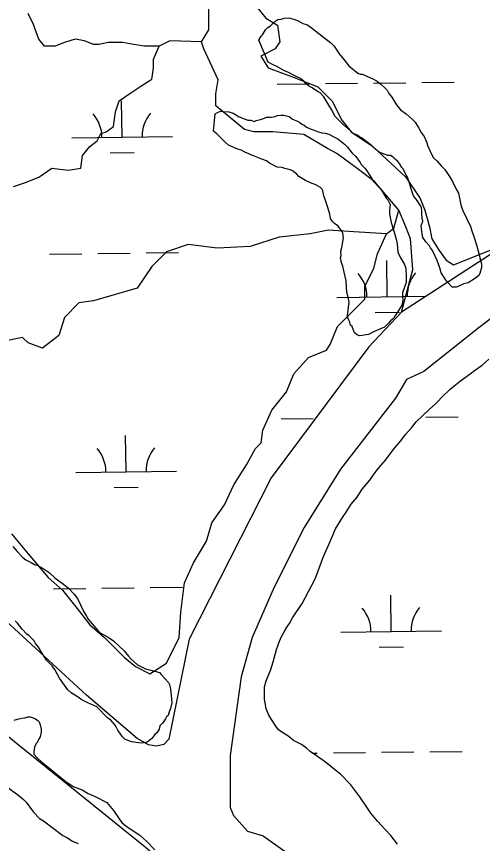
# Model space of a CAD drawing. Extents: x 3694830 to 3732949, y 415201 to 440970.
# Drawn here: x 3699473 to 3699936, y 423685 to 424507 of the extents above; entities that cross this region are included whole.
import ezdxf

# ---------------------------------------------------------------- set-up
doc = ezdxf.new("R2010")
doc.units = 0
for name, color, linetype in [('V-SITE-VEGE', 7, 'Continuous'), ('V-TOPO-SHOR', 7, 'Continuous'), ('V-WETL-SWMP', 7, 'Continuous')]:
    doc.layers.add(name, color=color, linetype=linetype)

msp = doc.modelspace()

# ---------------------------------------------------------------- linework, layer by layer
at = {"layer": 'V-SITE-VEGE'}
for p, q in [((3699469.79, 423980.29), (3699474.04, 423975.4)), ((3699474.04, 423975.4), (3699479.73, 423969.53)), ((3699479.73, 423969.53), (3699482.57, 423967.07)), ((3699482.57, 423967.07), (3699487.83, 423964.57)), ((3699487.83, 423964.57), (3699491.17, 423962.59)), ((3699491.17, 423962.59), (3699494.52, 423961.57)), ((3699494.52, 423961.57), (3699498.81, 423959.09)), ((3699498.81, 423959.09), (3699505.96, 423954.63)), ((3699505.96, 423954.63), (3699511.64, 423948.76)), ((3699511.64, 423948.76), (3699518.79, 423943.82)), ((3699518.79, 423943.82), (3699524.96, 423938.9)), ((3699524.96, 423938.9), (3699530.65, 423933.02)), ((3699530.65, 423933.02), (3699533.94, 423928.63)), ((3699533.94, 423928.63), (3699539.99, 423916.01)), ((3699539.99, 423916.01), (3699542.8, 423911.15)), ((3699474.29, 423904.12), (3699471.92, 423906.56)), ((3699542.8, 423911.15), (3699544.67, 423908.22)), ((3699544.67, 423908.22), (3699546.56, 423905.79)), ((3699479, 423898.25), (3699474.29, 423904.12)), ((3699483.74, 423893.36), (3699479, 423898.25)), ((3699546.56, 423905.79), (3699554.12, 423896.99)), ((3699486.11, 423891.39), (3699483.74, 423893.36)), ((3699490.85, 423886.5), (3699486.11, 423891.39)), ((3699554.12, 423896.99), (3699556.48, 423894.54)), ((3699556.48, 423894.54), (3699564.6, 423890.07)), ((3699564.6, 423890.07), (3699569.83, 423886.61)), ((3699492.25, 423884.06), (3699490.85, 423886.5)), ((3699495.07, 423880.16), (3699492.25, 423884.06)), ((3699569.83, 423886.61), (3699580.27, 423876.8)), ((3699500.7, 423870.92), (3699495.07, 423880.16)), ((3699580.27, 423876.8), (3699584.51, 423871.43)), ((3699503.05, 423867.51), (3699500.7, 423870.92)), ((3699508.73, 423861.63), (3699503.05, 423867.51)), ((3699584.51, 423871.43), (3699587.35, 423868.49)), ((3699587.35, 423868.49), (3699593.51, 423862.61)), ((3699510.14, 423859.68), (3699508.73, 423861.63)), ((3699511.56, 423858.21), (3699510.14, 423859.68)), ((3699516.23, 423849.47), (3699511.56, 423858.21)), ((3699593.51, 423862.61), (3699601.63, 423858.62)), ((3699601.63, 423858.62), (3699606.91, 423857.57)), ((3699606.91, 423857.57), (3699615.54, 423855.01)), ((3699524.22, 423837.77), (3699516.23, 423849.47)), ((3699615.54, 423855.01), (3699616.95, 423853.06)), ((3699616.95, 423853.06), (3699624.52, 423845.23)), ((3699624.52, 423845.23), (3699625.46, 423843.29)), ((3699625.46, 423843.29), (3699626.34, 423838.46)), ((3699527.54, 423834.82), (3699524.22, 423837.77)), ((3699535.64, 423829.87), (3699527.54, 423834.82)), ((3699626.34, 423838.46), (3699627.19, 423832.18)), ((3699627.19, 423832.18), (3699627.55, 423824.95)), ((3699537.55, 423828.4), (3699535.64, 423829.87)), ((3699544.23, 423824.91), (3699537.55, 423828.4)), ((3699553.31, 423820.9), (3699544.23, 423824.91)), ((3699627.55, 423824.95), (3699626.49, 423819.19)), ((3699563.73, 423810.13), (3699553.31, 423820.9)), ((3699624.99, 423815.84), (3699623.97, 423812.49)), ((3699626.49, 423819.19), (3699624.99, 423815.84)), ((3699471.02, 423807.84), (3699474.41, 423808.75)), ((3699474.41, 423808.75), (3699478.76, 423809.64)), ((3699478.76, 423809.64), (3699481.66, 423810.07)), ((3699481.66, 423810.07), (3699484.56, 423810.99)), ((3699484.56, 423810.99), (3699486.97, 423810.95)), ((3699486.97, 423810.95), (3699489.84, 423809.93)), ((3699489.84, 423809.93), (3699492.23, 423808.93)), ((3699492.23, 423808.93), (3699494.62, 423807.45)), ((3699494.62, 423807.45), (3699496.04, 423805.97)), ((3699567.06, 423807.67), (3699563.73, 423810.13)), ((3699571.31, 423802.78), (3699567.06, 423807.67)), ((3699621.51, 423809.16), (3699618.54, 423804.87)), ((3699622.5, 423811.07), (3699621.51, 423809.16)), ((3699623.97, 423812.49), (3699622.5, 423811.07)), ((3699496.04, 423805.97), (3699496.95, 423803.07)), ((3699496.95, 423803.07), (3699497.84, 423798.72)), ((3699573.19, 423799.86), (3699571.31, 423802.78)), ((3699574.12, 423797.92), (3699573.19, 423799.86)), ((3699615.61, 423802.03), (3699615.07, 423798.67)), ((3699618.54, 423804.87), (3699615.61, 423802.03)), ((3699496.75, 423791.03), (3699495.26, 423788.65)), ((3699497.79, 423795.83), (3699496.75, 423791.03)), ((3699497.84, 423798.72), (3699497.79, 423795.83)), ((3699578.82, 423791.09), (3699574.12, 423797.92)), ((3699581.19, 423788.65), (3699578.82, 423791.09)), ((3699610.65, 423793.45), (3699607.69, 423789.64)), ((3699613.09, 423795.33), (3699610.65, 423793.45)), ((3699615.07, 423798.67), (3699613.09, 423795.33)), ((3699492.78, 423784.36), (3699491.28, 423781.01)), ((3699494.25, 423785.78), (3699492.78, 423784.36)), ((3699495.26, 423788.65), (3699494.25, 423785.78)), ((3699587.89, 423786.12), (3699581.19, 423788.65)), ((3699594.61, 423785.05), (3699587.89, 423786.12)), ((3699597.98, 423784.99), (3699594.61, 423785.05)), ((3699603.29, 423785.86), (3699597.98, 423784.99)), ((3699604.76, 423787.29), (3699603.29, 423785.86)), ((3699607.69, 423789.64), (3699604.76, 423787.29)), ((3699490.72, 423776.21), (3699490.68, 423773.8)), ((3699491.28, 423781.01), (3699490.72, 423776.21)), ((3699490.68, 423773.8), (3699493.99, 423770.37)), ((3699493.99, 423770.37), (3699498.26, 423766.45)), ((3699498.26, 423766.45), (3699504.91, 423761.03)), ((3699504.91, 423761.03), (3699517.26, 423750.71)), ((3699517.26, 423750.71), (3699522.49, 423746.77)), ((3699522.49, 423746.77), (3699529.63, 423741.83)), ((3699529.63, 423741.83), (3699538.72, 423738.31)), ((3699538.72, 423738.31), (3699544.44, 423734.84)), ((3699544.44, 423734.84), (3699551.62, 423731.83)), ((3699551.62, 423731.83), (3699563.08, 423725.86)), ((3699563.08, 423725.86), (3699569.69, 423718.04)), ((3699569.69, 423718.04), (3699575.33, 423709.76)), ((3699575.33, 423709.76), (3699578.15, 423705.85)), ((3699578.15, 423705.85), (3699582.43, 423702.41)), ((3699582.43, 423702.41), (3699595.76, 423693.52)), ((3699595.76, 423693.52), (3699600.03, 423689.59)), ((3699600.03, 423689.59), (3699602.88, 423687.14)), ((3699602.88, 423687.14), (3699610.93, 423678.81))]:
    msp.add_line(p, q, dxfattribs=at)
for points in [[(3699899.55, 424245.64), (3699895.33, 424252.45), (3699893.97, 424257.29), (3699891.2, 424264.56), (3699889.35, 424268.93), (3699886.56, 424274.75), (3699884.67, 424277.2), (3699883.74, 424279.14), (3699879.96, 424283.05), (3699877.14, 424287.43), (3699876.24, 424291.3), (3699875.41, 424299.03), (3699876.94, 424303.82), (3699876.5, 424306.71), (3699876.09, 424311.05), (3699876.13, 424313.46), (3699875.72, 424317.32), (3699874.31, 424319.75), (3699871.5, 424324.14), (3699867.73, 424329.02), (3699864.97, 424336.77), (3699864.07, 424340.64), (3699861.78, 424347.42), (3699860.37, 424349.37), (3699857.58, 424355.68), (3699856.16, 424357.15), (3699853.82, 424361.04), (3699851.93, 424363.48), (3699849.56, 424365.44), (3699847.67, 424367.4), (3699844.8, 424368.9), (3699842.39, 424368.94), (3699837.13, 424370.95), (3699833.78, 424372.45), (3699830.45, 424374.92), (3699828.08, 424376.88), (3699825.71, 424379.33), (3699816.21, 424386.72), (3699814.29, 424387.71), (3699811.91, 424389.2), (3699807.61, 424391.2), (3699805.24, 424393.65), (3699800.49, 424397.58), (3699797.17, 424400.52), (3699790.07, 424407.87), (3699786.33, 424414.68), (3699783.52, 424419.06), (3699778.84, 424427.32), (3699775.05, 424431.24), (3699773.14, 424432.24), (3699766.48, 424436.68), (3699763.61, 424438.18), (3699760.76, 424440.63), (3699758.88, 424443.07), (3699755.55, 424445.54), (3699752.68, 424447.03), (3699749.34, 424448.53), (3699743.61, 424451.52), (3699738.83, 424453.53), (3699732.15, 424457.49), (3699728.32, 424459), (3699723.56, 424461.97), (3699714.29, 424483.8), (3699716.28, 424487.62), (3699717.75, 424489.04), (3699720.72, 424493.81), (3699723.17, 424496.17), (3699725.61, 424498.06), (3699730.02, 424502.32), (3699732.94, 424504.2), (3699736.32, 424504.62), (3699739.22, 424505.54), (3699744.04, 424505.94), (3699748.84, 424504.41), (3699753.15, 424502.89), (3699757.92, 424500.4), (3699761.76, 424499.38), (3699766.04, 424496.41), (3699778.4, 424486.57), (3699785.53, 424481.15), (3699788.84, 424477.73), (3699791.67, 424473.83), (3699794.01, 424469.93), (3699798.73, 424464.56), (3699803.45, 424458.21), (3699812.47, 424450.84), (3699814.86, 424449.83), (3699817.27, 424449.79), (3699819.18, 424448.8), (3699827.31, 424445.29), (3699831.6, 424442.81), (3699835.4, 424439.86), (3699839.67, 424435.93), (3699841.56, 424433.97), (3699843.43, 424430.57), (3699846.27, 424427.15), (3699850.95, 424419.36), (3699854.72, 424414.48), (3699860.43, 424410.53), (3699866.6, 424405.13), (3699869.45, 424402.2)], [(3699820.6, 424190.62), (3699816.74, 424190.2), (3699813.84, 424189.77), (3699811.93, 424190.77), (3699809.08, 424192.74), (3699806.77, 424199.04), (3699805.35, 424200.51), (3699804.44, 424203.41), (3699803.51, 424205.36), (3699802.59, 424207.78), (3699802.15, 424210.2), (3699803.24, 424217.88), (3699803.82, 424223.66), (3699802.47, 424229.46), (3699801.57, 424232.84), (3699800.8, 424244.42), (3699799.02, 424253.11), (3699797.67, 424258.92), (3699796.28, 424262.31), (3699795.4, 424267.14), (3699795.92, 424269.54), (3699795.52, 424273.88), (3699796.54, 424277.72), (3699798.15, 424287.33), (3699797.74, 424291.67), (3699796.81, 424293.61), (3699793.99, 424297.51), (3699792.57, 424298.98), (3699789.24, 424301.44), (3699787.35, 424303.4), (3699785.47, 424306.32), (3699784.58, 424310.67), (3699782.3, 424318.42), (3699780.47, 424324.23), (3699778.63, 424329.08), (3699777.74, 424333.91), (3699776.81, 424335.85), (3699775.4, 424337.32), (3699770.62, 424339.8), (3699765.36, 424341.82), (3699760.58, 424344.31), (3699753.91, 424348.28), (3699751.54, 424350.73), (3699747.73, 424353.68), (3699745.35, 424354.68), (3699740.07, 424356.22), (3699737.2, 424357.23), (3699732.39, 424357.31), (3699724.75, 424361.29), (3699721.9, 424363.74), (3699717.11, 424365.27), (3699708.98, 424368.78), (3699706.1, 424369.79), (3699704.2, 424370.79), (3699700.37, 424372.3), (3699696.55, 424374.29), (3699692.24, 424375.81), (3699684.11, 424379.32), (3699680.79, 424382.26), (3699677.48, 424385.69), (3699672.26, 424390.59), (3699668.93, 424393.06), (3699670.67, 424410.37), (3699673.1, 424411.77), (3699676.01, 424413.17), (3699678.41, 424412.64), (3699684.19, 424412.55), (3699688.5, 424411.03), (3699690.41, 424410.03), (3699694.7, 424407.55), (3699700.44, 424405.05), (3699703.31, 424404.04), (3699706.2, 424403.99), (3699709.56, 424402.97), (3699711.5, 424403.9), (3699715.85, 424404.79), (3699719.72, 424406.17), (3699721.67, 424407.1), (3699726.48, 424407.02), (3699730.35, 424407.91), (3699732.77, 424408.84), (3699736.15, 424409.26), (3699739.04, 424409.21), (3699744.31, 424407.68), (3699747.64, 424405.21), (3699752.43, 424403.21), (3699754.81, 424401.72), (3699756.71, 424400.25), (3699759.1, 424399.24), (3699761.48, 424397.27), (3699766.26, 424395.27), (3699769.13, 424394.26), (3699772.48, 424392.75), (3699776.79, 424391.72), (3699780.16, 424391.18), (3699783.51, 424390.16), (3699789.24, 424387.17), (3699792.59, 424385.67), (3699799.24, 424380.26), (3699802.08, 424377.32), (3699806.79, 424371.47)], [(3699869.45, 424402.2), (3699871.31, 424398.79), (3699872.73, 424396.84), (3699875.53, 424391.98), (3699878.36, 424388.08), (3699880.68, 424382.74), (3699882.05, 424378.38), (3699883.9, 424374.02), (3699885.29, 424371.1), (3699887.63, 424366.73), (3699890.95, 424363.78), (3699895.2, 424358.89), (3699898.99, 424354.98), (3699903.69, 424348.16), (3699906.5, 424343.29), (3699910.22, 424335.52), (3699912.56, 424331.63), (3699914.78, 424320.03), (3699916.16, 424316.16), (3699917.54, 424312.76), (3699919.88, 424308.39), (3699921.26, 424304.99), (3699924.53, 424298.67), (3699925.44, 424295.29), (3699928.19, 424287.54), (3699930.48, 424280.28), (3699932.74, 424271.57), (3699933.63, 424267.22), (3699935.46, 424261.41), (3699935.4, 424257.55), (3699933.85, 424251.8), (3699932.37, 424249.42), (3699928.47, 424246.59), (3699922.13, 424242.37), (3699917.78, 424241.48), (3699912.93, 424239.15), (3699910.02, 424238.24), (3699906.17, 424238.3), (3699901.44, 424243.2), (3699899.55, 424245.64)], [(3699806.79, 424371.47), (3699810.59, 424368.03), (3699814.83, 424362.18), (3699815.76, 424360.24), (3699819.55, 424356.32), (3699821.43, 424353.88), (3699824.24, 424349.01), (3699827.99, 424343.17), (3699834.62, 424336.32), (3699836.97, 424332.91), (3699840.71, 424326.58), (3699842.14, 424325.11), (3699844.46, 424320.26), (3699843.89, 424314.97), (3699843.83, 424311.12), (3699845.6, 424302.42), (3699847.89, 424295.16), (3699850.63, 424285.96), (3699851.51, 424281.13), (3699852.33, 424272.92), (3699854.66, 424268.07), (3699858.4, 424261.26), (3699860.25, 424256.9), (3699860.58, 424247.74), (3699860.5, 424242.92), (3699858.97, 424238.13), (3699856.95, 424232.39), (3699856.88, 424228.54), (3699857.31, 424225.16), (3699856.26, 424220.36), (3699851.31, 424212.26), (3699848.85, 424208.93), (3699847.85, 424207.02), (3699844.92, 424204.66), (3699842.95, 424202.28), (3699839.04, 424198.49), (3699835.15, 424196.64), (3699827.39, 424193.4), (3699823.02, 424191.06), (3699820.6, 424190.62)]]:
    msp.add_lwpolyline(points, dxfattribs=at)
at = {"layer": 'V-TOPO-SHOR'}
for p, q in [((3699855.94, 424213.45), (3699823.39, 424178.91)), ((3699823.39, 424178.91), (3699726.44, 424048.75)), ((3699726.44, 424048.75), (3699644.96, 423888.3)), ((3699543.03, 423832.7), (3699371.01, 423990.8)), ((3699644.96, 423888.3), (3699624.57, 423788.82)), ((3699593.38, 423789.35), (3699543.03, 423832.7)), ((3699604.59, 423783.31), (3699593.38, 423789.35)), ((3699612.36, 423782.01), (3699604.59, 423783.31)), ((3699619.8, 423783.44), (3699612.36, 423782.01)), ((3699624.57, 423788.82), (3699619.8, 423783.44)), ((3699463.73, 423741.33), (3699474.52, 423733.74)), ((3699474.52, 423733.74), (3699480.29, 423728.96)), ((3699480.29, 423728.96), (3699482.97, 423726.18)), ((3699482.97, 423726.18), (3699490.21, 423716.31)), ((3699490.21, 423716.31), (3699496.35, 423709.97)), ((3699496.35, 423709.97), (3699500.21, 423707.57)), ((3699500.21, 423707.57), (3699519.46, 423693.2)), ((3699519.46, 423693.2), (3699523.33, 423691.19)), ((3699523.33, 423691.19), (3699529.11, 423687.58)), ((3699529.11, 423687.58), (3699534.53, 423685.15))]:
    msp.add_line(p, q, dxfattribs=at)
for points in [[(3699855.94, 424213.45), (3699867.26, 424255.57), (3699864.9, 424286.24), (3699860.18, 424298.04), (3699853.11, 424314.56), (3699829.51, 424342.87), (3699810.64, 424357.03), (3699791.76, 424371.18), (3699782.33, 424375.9), (3699758.73, 424390.06), (3699728.06, 424392.42), (3699709.18, 424392.42), (3699699.75, 424394.78), (3699671.43, 424418.37), (3699671.43, 424430.17), (3699673.79, 424444.32), (3699659.64, 424474.99), (3699657.28, 424482.07), (3699664.36, 424493.87), (3699664.36, 424500.95), (3699664.36, 424522.18)], [(3699711.54, 424517.46), (3699720.98, 424505.67), (3699732.78, 424498.59), (3699735.14, 424482.07), (3699730.42, 424474.99), (3699716.26, 424467.92), (3699723.34, 424456.12), (3699749.29, 424446.68), (3699772.89, 424437.24), (3699787.04, 424423.09), (3699796.48, 424404.21), (3699805.92, 424392.42), (3699827.15, 424378.26), (3699860.18, 424347.59), (3699874.34, 424326.35), (3699879.06, 424314.56), (3699883.78, 424298.04), (3699886.14, 424286.24), (3699893.22, 424274.45), (3699900.29, 424265.01), (3699907.37, 424260.29), (3699961.6, 424281.86)], [(3699657.28, 424482.07), (3699625.86, 424483.01), (3699615.01, 424477.59), (3699600.55, 424477.59), (3699589.69, 424479.4), (3699578.84, 424481.2), (3699564.38, 424481.2), (3699555.33, 424479.4), (3699549.91, 424479.4), (3699540.87, 424483.01), (3699531.82, 424484.82), (3699520.97, 424481.2), (3699511.93, 424477.59), (3699501.08, 424477.59), (3699495.65, 424484.82), (3699490.23, 424499.29), (3699484.8, 424510.14)], [(3699470.34, 424338.34), (3699481.19, 424341.95), (3699495.65, 424347.38), (3699508.31, 424356.42), (3699524.59, 424354.61), (3699537.25, 424356.42), (3699539.06, 424369.08), (3699546.29, 424378.12), (3699553.53, 424383.55), (3699557.14, 424390.78), (3699562.57, 424392.59), (3699569.8, 424398.02), (3699571.61, 424412.48), (3699575.23, 424423.33), (3699586.08, 424430.57), (3699596.93, 424437.8), (3699607.78, 424445.04), (3699609.59, 424455.89), (3699609.59, 424464.93), (3699615.01, 424477.59)], [(3699468.53, 423992.92), (3699484.8, 423973.03), (3699504.7, 423949.52), (3699519.16, 423936.86), (3699533.63, 423918.77), (3699546.29, 423902.5), (3699560.76, 423889.84), (3699580.65, 423869.95), (3699591.5, 423860.9), (3699605.97, 423853.67), (3699622.25, 423864.52), (3699634.91, 423889.84), (3699636.71, 423915.16), (3699640.33, 423944.09), (3699649.37, 423963.99), (3699662.03, 423985.69), (3699667.46, 424003.77), (3699680.12, 424021.86), (3699689.16, 424041.75), (3699701.82, 424061.64), (3699710.86, 424077.92), (3699716.29, 424083.34), (3699718.1, 424096), (3699727.14, 424115.9), (3699741.6, 424133.98), (3699748.84, 424152.06), (3699763.31, 424168.34), (3699781.39, 424175.57), (3699785.01, 424181), (3699792.24, 424199.08), (3699810.33, 424217.17), (3699819.37, 424226.21), (3699819.37, 424238.87), (3699828.41, 424256.96), (3699832.03, 424271.42), (3699841.07, 424291.32), (3699848.3, 424296.74), (3699853.11, 424314.56)], [(3699841.07, 424291.32), (3699808.52, 424293.12), (3699783.2, 424294.93), (3699765.11, 424291.32), (3699734.37, 424287.7), (3699705.44, 424278.66), (3699672.88, 424276.85), (3699643.95, 424280.47), (3699622.25, 424273.23), (3699607.78, 424258.76), (3699593.31, 424237.06), (3699549.91, 424224.4), (3699535.44, 424222.59), (3699520.97, 424208.13), (3699515.55, 424190.04), (3699499.27, 424177.38), (3699484.8, 424182.81), (3699479.38, 424188.23), (3699461.29, 424184.62)], [(3699997.09, 424246.65), (3699932.93, 424198.14), (3699878.16, 424154.33), (3699860.95, 424146.5), (3699849.99, 424127.72), (3699795.22, 424057.3), (3699759.23, 423999.4), (3699729.5, 423939.94), (3699707.59, 423889.86), (3699696.63, 423850.74), (3699685.68, 423772.5), (3699685.68, 423720.85), (3699688.81, 423713.03), (3699702.89, 423697.38), (3699718.54, 423692.69), (3699740.45, 423677.04), (3699840.6, 423590.97), (3699864.08, 423570.63), (3699887.55, 423542.46), (3699925.11, 423514.29), (3699940.75, 423503.34)], [(3698990.87, 424198.14), (3699191.18, 424019.75), (3699471.29, 423786.58), (3699601.18, 423681.73), (3699610.57, 423673.91), (3699619.95, 423656.69), (3699616.82, 423641.05), (3699613.7, 423623.83), (3699613.7, 423605.05), (3699613.7, 423590.97), (3699615.26, 423554.98), (3699591.79, 423456.39), (3699568.31, 423395.36), (3699540.15, 423343.72), (3699499.46, 423279.56), (3699427.47, 423195.06), (3699296.03, 423038.57), (3699239.69, 422946.24), (3699169.27, 422852.35), (3699081.64, 422733.42), (3699004.96, 422622.31)]]:
    msp.add_lwpolyline(points, dxfattribs=at)
at = {"layer": 'V-WETL-SWMP'}
for p, q in [((3699732.2, 424439.89), (3699764.2, 424440.28)), ((3699780.2, 424440.47), (3699812.19, 424440.85)), ((3699828.19, 424441.04), (3699860.19, 424441.42)), ((3699876.19, 424441.61), (3699908.19, 424441.99)), ((3699578.22, 424387.31), (3699577.79, 424423.31)), ((3699528.23, 424386.72), (3699628.22, 424387.91)), ((3699566.41, 424371.74), (3699590.41, 424372.03)), ((3699961.6, 424281.86), (3699855.94, 424213.45)), ((3699506.2, 424271.01), (3699538.2, 424271.4)), ((3699554.19, 424271.59), (3699586.19, 424271.97)), ((3699602.19, 424272.16), (3699634.19, 424272.54)), ((3699841.57, 424228.58), (3699841.14, 424264.58)), ((3699791.58, 424227.98), (3699880.02, 424229.04)), ((3699855.94, 424213.45), (3699823.39, 424178.91)), ((3699829.76, 424213.01), (3699853.76, 424213.29)), ((3699823.39, 424178.91), (3699726.44, 424048.75)), ((3699736.17, 424107.24), (3699768.17, 424107.63)), ((3699880.17, 424108.96), (3699912.16, 424109.34)), ((3699582.19, 424054.66), (3699581.76, 424090.66)), ((3699532.2, 424054.07), (3699632.19, 424055.26)), ((3699726.44, 424048.75), (3699644.96, 423888.3)), ((3699570.38, 424039.09), (3699594.37, 424039.37)), ((3699543.03, 423832.7), (3699371.01, 423990.8)), ((3699558.16, 423938.93), (3699590.16, 423939.32)), ((3699606.16, 423939.51), (3699638.16, 423939.89)), ((3699510.17, 423938.36), (3699542.16, 423938.74)), ((3699845.55, 423895.93), (3699845.12, 423931.92)), ((3699795.55, 423895.33), (3699895.54, 423896.52)), ((3699644.96, 423888.3), (3699624.57, 423788.82)), ((3699833.73, 423880.35), (3699857.73, 423880.64)), ((3699593.38, 423789.35), (3699543.03, 423832.7)), ((3699604.59, 423783.31), (3699593.38, 423789.35)), ((3699612.36, 423782.01), (3699604.59, 423783.31)), ((3699619.8, 423783.44), (3699612.36, 423782.01)), ((3699624.57, 423788.82), (3699619.8, 423783.44)), ((3699767.49, 423774.92), (3699772.14, 423774.97)), ((3699788.14, 423775.16), (3699820.14, 423775.54)), ((3699836.14, 423775.74), (3699868.13, 423776.12)), ((3699884.13, 423776.31), (3699916.13, 423776.69)), ((3699463.73, 423741.33), (3699474.52, 423733.74)), ((3699474.52, 423733.74), (3699480.29, 423728.96)), ((3699480.29, 423728.96), (3699482.97, 423726.18)), ((3699482.97, 423726.18), (3699490.21, 423716.31)), ((3699490.21, 423716.31), (3699496.35, 423709.97)), ((3699496.35, 423709.97), (3699500.21, 423707.57)), ((3699500.21, 423707.57), (3699519.46, 423693.2)), ((3699519.46, 423693.2), (3699523.33, 423691.19)), ((3699523.33, 423691.19), (3699529.11, 423687.58)), ((3699529.11, 423687.58), (3699534.53, 423685.15))]:
    msp.add_line(p, q, dxfattribs=at)
for points in [[(3699889.19, 424121.75), (3699891.96, 424124.44), (3699895.93, 424128.66), (3699904.26, 424136.71), (3699907.82, 424139.77), (3699914.54, 424145.11), (3699924.01, 424151.97), (3699928.36, 424155.41), (3699935.86, 424160.74), (3699942.58, 424166.48)], [(3699851.78, 423684.49), (3699845.3, 423693.18), (3699839.55, 423699.12), (3699831.89, 423707.44), (3699828.84, 423711.39), (3699825.4, 423715.35), (3699821.97, 423720.09), (3699814.36, 423731.52), (3699805.59, 423743.37), (3699795.24, 423754.07), (3699791.01, 423757.26), (3699780.24, 423766.02), (3699772.53, 423771.61), (3699765.21, 423776.42), (3699761.37, 423779.99), (3699756.36, 423783.59), (3699748.63, 423787.61), (3699742.85, 423792), (3699738.61, 423794.8), (3699733.98, 423797.61), (3699731.69, 423800.77), (3699726.75, 423808.26), (3699724.09, 423812.59), (3699721.47, 423818.88), (3699720.76, 423823.18), (3699719.68, 423828.27), (3699719.89, 423840.74), (3699721.56, 423846.95), (3699723.6, 423852.38), (3699726.03, 423858.18), (3699728.5, 423865.55), (3699731.83, 423877.97), (3699734.69, 423886.11), (3699736.72, 423890.76), (3699739.14, 423895.4), (3699742.75, 423901.18), (3699744.74, 423903.88), (3699747.56, 423909.29), (3699757.16, 423923.56), (3699769.66, 423947.52), (3699771.28, 423951.39), (3699777.81, 423968.83), (3699780.66, 423975.8), (3699782.68, 423980.06), (3699787.56, 423991.67), (3699790.39, 423997.86), (3699797.21, 424009.06), (3699800.81, 424014.46), (3699806.02, 424022.55), (3699811.98, 424029.47), (3699814.39, 424033.72), (3699816.79, 424037.19), (3699824.35, 424046.42), (3699828.75, 424052.59), (3699833.14, 424058.36), (3699839.89, 424066.05), (3699842.69, 424069.9), (3699849.06, 424077.98), (3699855.04, 424085.29), (3699859.43, 424091.45), (3699866.18, 424098.75), (3699870.56, 424104.13), (3699883.64, 424116.78), (3699889.19, 424121.75)]]:
    msp.add_lwpolyline(points, dxfattribs=at)
for centre, start, end in [((3699522.98, 424387.13), 359.91153, 41.45519), ((3699633.46, 424388.45), 139.91153, 181.45518), ((3699786.33, 424228.4), 359.91153, 41.45519), ((3699896.81, 424229.71), 139.91153, 181.45518), ((3699526.95, 424054.48), 359.91153, 41.45519), ((3699637.42, 424055.79), 139.91153, 181.45518), ((3699790.3, 423895.74), 359.91153, 41.45519), ((3699900.78, 423897.06), 139.91153, 181.45519)]:
    msp.add_arc(centre, 35.25, start, end, dxfattribs=at)

doc.saveas('drawing.dxf')
